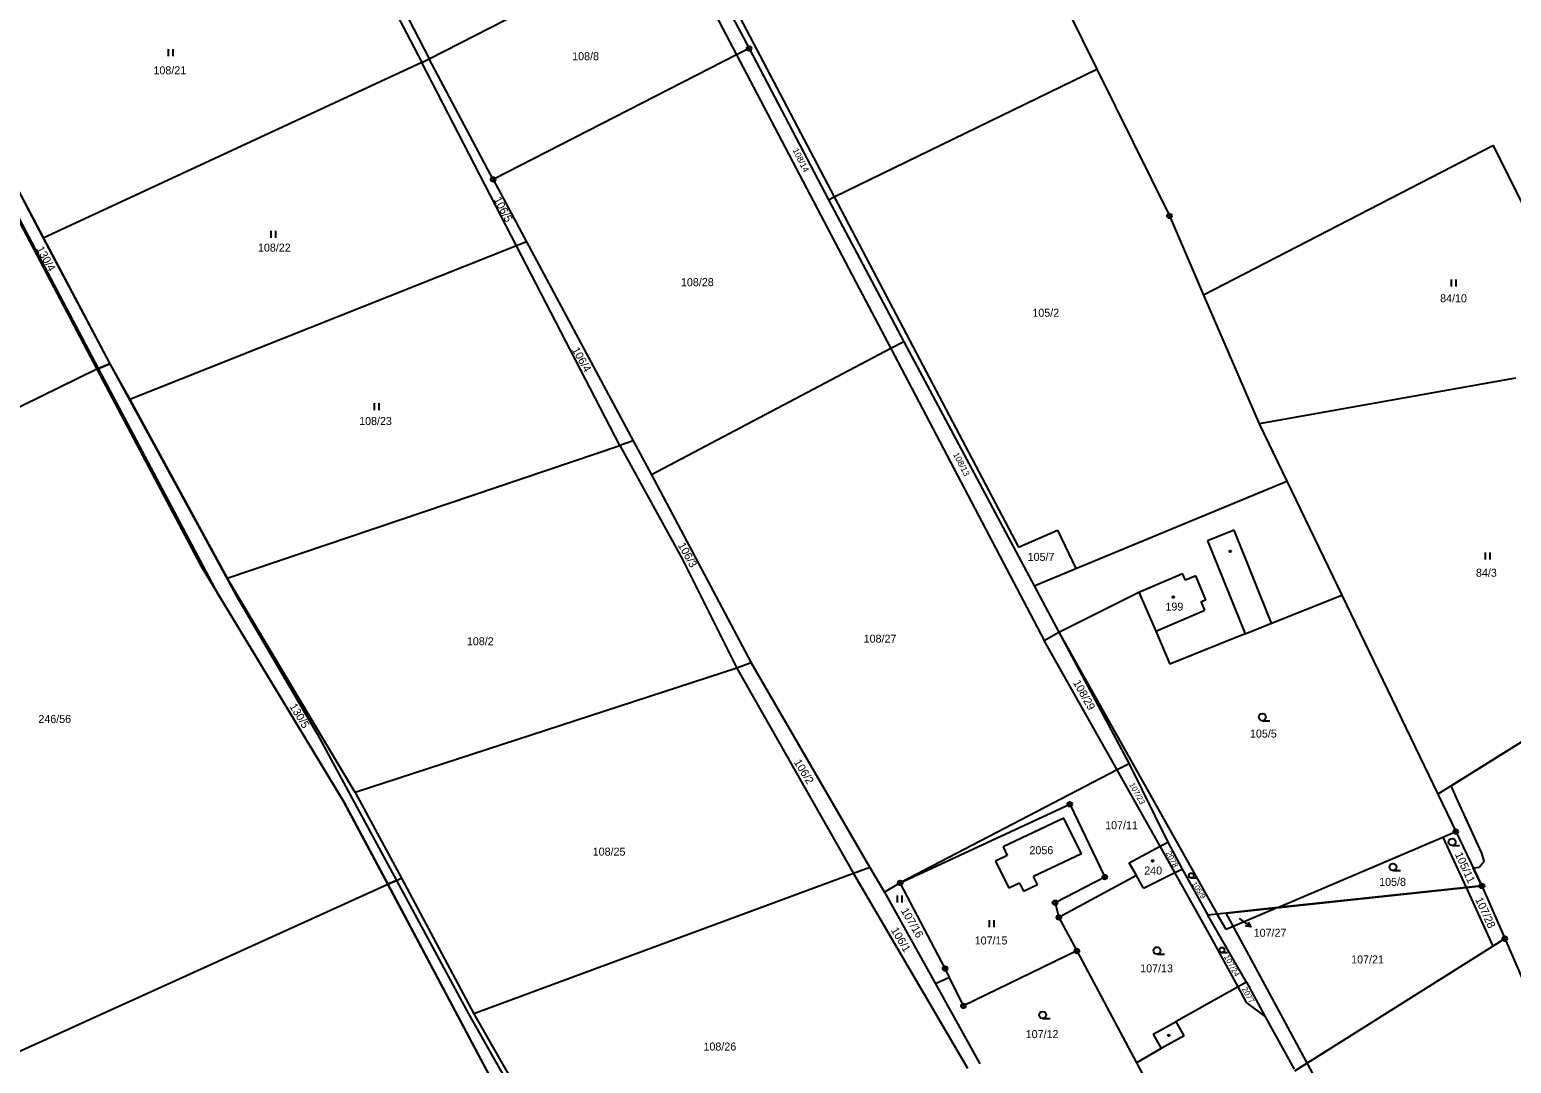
# Model space of a CAD drawing. Extents: x -445050 to -440454, y -1134563 to -1129741.
# Drawn here: x -441582.9 to -441268.2, y -1130747.9 to -1130528.3 of the extents above; entities that cross this region are included whole.
import ezdxf

# ---------------------------------------------------------------- set-up
doc = ezdxf.new("R2010")
doc.units = 0
for name, color, linetype in [('Vrstva 1', 7, 'Continuous'), ('Vrstva 16', 7, 'Continuous'), ('Vrstva 18', 7, 'Continuous'), ('Vrstva 19', 7, 'Continuous'), ('Vrstva 24', 7, 'Continuous'), ('Vrstva 25', 7, 'Continuous'), ('Vrstva 3', 7, 'Continuous'), ('Vrstva 30', 7, 'Continuous'), ('Vrstva 37', 7, 'Continuous'), ('Vrstva 4', 7, 'Continuous'), ('Vrstva 52', 7, 'Continuous'), ('Vrstva 6', 7, 'Continuous')]:
    doc.layers.add(name, color=color, linetype=linetype)

msp = doc.modelspace()

# ---------------------------------------------------------------- linework, layer by layer
at = {"layer": 'Vrstva 1'}
for p, q in [((-441317.85, -1130714.77), (-441282.75, -1130699.8)), ((-441282.75, -1130699.8), (-441280.02, -1130698.64)), ((-441282.75, -1130699.8), (-441277.84, -1130710.53)), ((-441506.89, -1130709.83), (-441482.81, -1130755.05)), ((-441277.84, -1130710.53), (-441317.85, -1130714.77)), ((-441274.46, -1130710.17), (-441277.84, -1130710.53)), ((-441277.84, -1130710.53), (-441272.14, -1130722.97)), ((-441317.85, -1130714.77), (-441328.82, -1130719.46)), ((-441328.82, -1130719.46), (-441330.69, -1130716.14)), ((-441272.14, -1130722.97), (-441269.61, -1130721.37)), ((-441314.18, -1130749.45), (-441272.14, -1130722.97))]:
    msp.add_line(p, q, dxfattribs=at)
for points in [[(-441449.32, -1130492.93), (-441412.05, -1130563.86)], [(-441443.73, -1130506.69), (-441430.12, -1130532.3)], [(-441498.07, -1130534.51), (-441446.28, -1130507.99)], [(-441446.28, -1130507.99), (-441432.8, -1130533.68)], [(-441430.12, -1130532.3), (-441432.8, -1130533.68)], [(-441499.67, -1130535.3), (-441498.07, -1130534.51)], [(-441479.51, -1130574.25), (-441499.67, -1130535.3)], [(-441484.5, -1130560.14), (-441498.07, -1130534.51)], [(-441432.8, -1130533.68), (-441484.5, -1130560.14)], [(-441432.8, -1130533.68), (-441430.7, -1130537.68)], [(-441430.7, -1130537.68), (-441407.44, -1130581.94)], [(-441412.05, -1130563.86), (-441356.24, -1130536.74)], [(-441356.24, -1130536.74), (-441340.86, -1130567.89)], [(-441590.99, -1130551.94), (-441580.03, -1130572.61)], [(-441593.56, -1130553.22), (-441568.65, -1130600.42)], [(-441413.27, -1130564.45), (-441412.05, -1130563.86)], [(-441413.27, -1130564.45), (-441402.9, -1130583.91)], [(-441412.05, -1130563.86), (-441403.76, -1130579.61)], [(-441340.86, -1130567.89), (-441333.6, -1130584.73)], [(-441580.03, -1130572.61), (-441565.89, -1130599.27)], [(-441457.57, -1130616.63), (-441479.51, -1130574.25)], [(-441403.76, -1130579.61), (-441372.91, -1130638.25)], [(-441407.44, -1130581.94), (-441400.02, -1130596.06)], [(-441402.9, -1130583.91), (-441397.23, -1130594.59)], [(-441333.6, -1130584.73), (-441321.8, -1130612.07)], [(-441397.23, -1130594.59), (-441369.56, -1130646.47)], [(-441400.02, -1130596.06), (-441376.92, -1130639.99), (-441367.43, -1130658.05)], [(-441568.65, -1130600.42), (-441546.7, -1130641.88)], [(-441565.89, -1130599.27), (-441561.67, -1130606.85)], [(-441267.33, -1130602.33), (-441321.8, -1130612.07)], [(-441561.67, -1130606.85), (-441540.99, -1130644.81)], [(-441321.8, -1130612.07), (-441315.94, -1130624.2)], [(-441540.99, -1130644.81), (-441457.57, -1130616.63)], [(-441360.7, -1130642.77), (-441315.94, -1130624.2)], [(-441315.94, -1130624.2), (-441304.26, -1130648.41)], [(-441372.91, -1130638.25), (-441364.62, -1130634.61)], [(-441364.62, -1130634.61), (-441360.7, -1130642.77)], [(-441546.7, -1130641.88), (-441516.23, -1130692.32)], [(-441369.56, -1130646.47), (-441360.7, -1130642.77)], [(-441513.83, -1130690.33), (-441540.99, -1130644.81)], [(-441369.56, -1130646.47), (-441364.37, -1130656.25)], [(-441364.37, -1130656.25), (-441347.36, -1130647.76)], [(-441347.36, -1130647.76), (-441343.77, -1130656.09)], [(-441319.18, -1130654.38), (-441304.26, -1130648.41)], [(-441304.26, -1130648.41), (-441283.81, -1130690.66)], [(-441324.74, -1130656.63), (-441319.18, -1130654.38)], [(-441367.43, -1130658.05), (-441364.37, -1130656.25)], [(-441351.96, -1130685.55), (-441367.43, -1130658.05)], [(-441364.37, -1130656.25), (-441330.69, -1130716.14)], [(-441364.37, -1130656.25), (-441349.42, -1130684.23)], [(-441343.77, -1130656.09), (-441340.74, -1130663.11)], [(-441324.74, -1130656.63), (-441340.74, -1130663.11)], [(-441229.94, -1130657.08), (-441283.81, -1130690.66)], [(-441351.96, -1130685.55), (-441398.03, -1130709.53)], [(-441349.42, -1130684.23), (-441351.96, -1130685.55)], [(-441342.84, -1130701.74), (-441351.96, -1130685.55)], [(-441349.42, -1130684.23), (-441341.19, -1130700.86)], [(-441513.83, -1130690.33), (-441503.95, -1130708.49)], [(-441516.23, -1130692.32), (-441506.89, -1130709.83)], [(-441398.03, -1130709.53), (-441362.03, -1130692.82)], [(-441362.03, -1130692.82), (-441354.59, -1130708.3)], [(-441283.81, -1130690.66), (-441280.02, -1130698.64)], [(-441363.24, -1130695.75), (-441376.17, -1130701.89)], [(-441359.49, -1130703.38), (-441363.24, -1130695.75)], [(-441280.02, -1130698.64), (-441274.46, -1130710.17)], [(-441376.17, -1130701.89), (-441375.28, -1130703.68)], [(-441349.42, -1130705.24), (-441342.84, -1130701.74)], [(-441342.84, -1130701.74), (-441341.19, -1130700.86)], [(-441339.69, -1130707.35), (-441342.84, -1130701.74)], [(-441341.19, -1130700.86), (-441338.17, -1130706.59)], [(-441375.28, -1130703.68), (-441377.8, -1130704.92)], [(-441377.8, -1130704.92), (-441374.97, -1130710.66)], [(-441359.49, -1130703.38), (-441369.72, -1130708.19)], [(-441347.87, -1130707.99), (-441349.42, -1130705.24)], [(-441503.95, -1130708.49), (-441488.56, -1130737.34)], [(-441368.88, -1130709.9), (-441369.72, -1130708.19)], [(-441354.59, -1130708.3), (-441365.15, -1130713.74)], [(-441347.87, -1130707.99), (-441364.31, -1130716.86)], [(-441346.35, -1130710.67), (-441347.87, -1130707.99)], [(-441346.35, -1130710.67), (-441339.69, -1130707.35)], [(-441339.69, -1130707.35), (-441338.17, -1130706.59)], [(-441326.26, -1130731.6), (-441332.09, -1130720.85), (-441339.69, -1130707.35)], [(-441338.17, -1130706.59), (-441332.7, -1130716.35)], [(-441398.03, -1130709.53), (-441401.36, -1130711.51)], [(-441401.36, -1130711.51), (-441390.56, -1130730.95)], [(-441388.49, -1130727.72), (-441398.03, -1130709.53)], [(-441372.71, -1130709.6), (-441374.97, -1130710.66)], [(-441372.71, -1130709.6), (-441371.87, -1130711.31)], [(-441371.87, -1130711.31), (-441368.88, -1130709.9)], [(-441274.46, -1130710.17), (-441269.61, -1130721.37)], [(-441365.15, -1130713.74), (-441364.31, -1130716.86)], [(-441317.85, -1130714.77), (-441330.69, -1130716.14)], [(-441364.31, -1130716.86), (-441360.51, -1130723.99)], [(-441330.69, -1130716.14), (-441332.7, -1130716.35)], [(-441324.5, -1130730.62), (-441332.7, -1130716.35)], [(-441269.61, -1130721.37), (-441236.18, -1130798.51)], [(-441360.51, -1130723.99), (-441384.6, -1130735.66)], [(-441360.51, -1130723.99), (-441347.85, -1130747.72)], [(-441387.57, -1130729.6), (-441388.49, -1130727.72)], [(-441387.57, -1130729.6), (-441390.56, -1130730.95)], [(-441390.56, -1130730.95), (-441381.1, -1130747.99)], [(-441384.6, -1130735.66), (-441387.57, -1130729.6)], [(-441324.5, -1130730.62), (-441326.26, -1130731.6)], [(-441324.5, -1130730.62), (-441320.56, -1130737.81)], [(-441326.26, -1130731.6), (-441339.42, -1130738.95)], [(-441320.56, -1130737.81), (-441324.46, -1130734.91), (-441326.26, -1130731.6)], [(-441488.56, -1130737.34), (-441466.79, -1130775.5)], [(-441344.29, -1130741.67), (-441339.42, -1130738.95)], [(-441320.56, -1130737.81), (-441314.38, -1130749.09)], [(-441344.29, -1130741.67), (-441342.59, -1130744.72)], [(-441342.59, -1130744.72), (-441347.85, -1130747.72)], [(-441347.85, -1130747.72), (-441343.82, -1130755.29)]]:
    msp.add_lwpolyline(points, dxfattribs=at)
at = {"layer": 'Vrstva 16'}
msp.add_line((-441326.01, -1130717.12), (-441323.56, -1130718.84), dxfattribs=at)
msp.add_lwpolyline([(-441324.09, -1130717.86), (-441323.56, -1130718.84), (-441324.66, -1130718.68)], dxfattribs=at)
at = {"layer": 'Vrstva 24'}
for centre, radius in [((-441430.12, -1130532.3), 0.5), ((-441430.12, -1130532.3), 0.1), ((-441484.5, -1130560.14), 0.5), ((-441484.5, -1130560.14), 0.1), ((-441340.86, -1130567.89), 0.5), ((-441340.86, -1130567.89), 0.1), ((-441362.03, -1130692.82), 0.5), ((-441362.03, -1130692.82), 0.1), ((-441280.02, -1130698.64), 0.5), ((-441280.02, -1130698.64), 0.1), ((-441398.03, -1130709.53), 0.5), ((-441354.59, -1130708.3), 0.5), ((-441354.59, -1130708.3), 0.1), ((-441398.03, -1130709.53), 0.1), ((-441274.46, -1130710.17), 0.5), ((-441274.46, -1130710.17), 0.1), ((-441365.15, -1130713.74), 0.5), ((-441365.15, -1130713.74), 0.1), ((-441364.31, -1130716.86), 0.5), ((-441364.31, -1130716.86), 0.1), ((-441269.61, -1130721.37), 0.5), ((-441269.61, -1130721.37), 0.1), ((-441360.51, -1130723.99), 0.5), ((-441360.51, -1130723.99), 0.1), ((-441388.49, -1130727.72), 0.5), ((-441388.49, -1130727.72), 0.1), ((-441384.6, -1130735.66), 0.5), ((-441384.6, -1130735.66), 0.1)]:
    msp.add_circle(centre, radius, dxfattribs=at)
at = {"layer": 'Vrstva 25'}
for p, q in [((-441553.47, -1130533.98), (-441553.47, -1130532.48)), ((-441552.47, -1130533.98), (-441552.47, -1130532.48)), ((-441531.63, -1130572.53), (-441531.63, -1130571.03)), ((-441530.63, -1130572.53), (-441530.63, -1130571.03)), ((-441280.93, -1130582.9), (-441280.93, -1130581.4)), ((-441279.93, -1130582.9), (-441279.93, -1130581.4)), ((-441509.71, -1130609.14), (-441509.71, -1130607.64)), ((-441508.71, -1130609.14), (-441508.71, -1130607.64)), ((-441273.73, -1130640.84), (-441273.73, -1130639.34)), ((-441272.73, -1130640.84), (-441272.73, -1130639.34)), ((-441321.11, -1130675.08), (-441319.51, -1130675.08)), ((-441280.81, -1130701.61), (-441279.21, -1130701.61)), ((-441336.2, -1130708.46), (-441335.13, -1130708.46)), ((-441293.37, -1130706.89), (-441291.77, -1130706.89)), ((-441398.63, -1130713.7), (-441398.63, -1130712.2)), ((-441397.63, -1130713.7), (-441397.63, -1130712.2)), ((-441379.09, -1130718.93), (-441379.09, -1130717.43)), ((-441378.09, -1130718.93), (-441378.09, -1130717.43)), ((-441343.48, -1130724.65), (-441341.88, -1130724.65)), ((-441329.69, -1130724.32), (-441328.54, -1130724.32)), ((-441367.77, -1130738.33), (-441366.17, -1130738.33))]:
    msp.add_line(p, q, dxfattribs=at)
for centre, radius in [((-441327.93, -1130639.1), 0.175), ((-441340.03, -1130648.83), 0.175), ((-441321.11, -1130674.33), 0.75), ((-441280.81, -1130700.86), 0.75), ((-441344.42, -1130704.85), 0.175), ((-441293.37, -1130706.14), 0.75), ((-441336.2, -1130707.96), 0.503), ((-441343.48, -1130723.9), 0.75), ((-441329.69, -1130723.78), 0.54), ((-441367.77, -1130737.58), 0.75), ((-441340.98, -1130741.92), 0.175)]:
    msp.add_circle(centre, radius, dxfattribs=at)
at = {"layer": 'Vrstva 3'}
for points in [[(-441347.36, -1130647.76), (-441338.05, -1130643.85)], [(-441337.46, -1130645.26), (-441338.05, -1130643.85)], [(-441335.24, -1130644.35), (-441337.46, -1130645.26)], [(-441333.14, -1130649.38), (-441335.24, -1130644.35)], [(-441347.36, -1130647.76), (-441343.77, -1130656.09)], [(-441334.1, -1130649.78), (-441333.14, -1130649.38)], [(-441343.77, -1130656.09), (-441333.34, -1130651.61)], [(-441333.34, -1130651.61), (-441334.1, -1130649.78)], [(-441349.42, -1130705.24), (-441342.84, -1130701.74)], [(-441339.69, -1130707.35), (-441342.84, -1130701.74)], [(-441347.87, -1130707.99), (-441349.42, -1130705.24)], [(-441346.35, -1130710.67), (-441347.87, -1130707.99)], [(-441346.35, -1130710.67), (-441339.69, -1130707.35)]]:
    msp.add_lwpolyline(points, dxfattribs=at)
at = {"layer": 'Vrstva 30'}
for points in [[(-441593.32, -1130553.1), (-441590.99, -1130551.94), (-441565.89, -1130599.27), (-441568.3, -1130600.28), (-441593.32, -1130553.1)], [(-441539.11, -1130648.35), (-441521.85, -1130677.86), (-441505.05, -1130708.99), (-441506.89, -1130709.83), (-441516.23, -1130692.32), (-441542.89, -1130648.19), (-441568.3, -1130600.28), (-441565.89, -1130599.27), (-441539.11, -1130648.35)], [(-441505.05, -1130708.99), (-441489.75, -1130737.33), (-441462.85, -1130784.83), (-441459.02, -1130791.41), (-441453.66, -1130800.62), (-441452.16, -1130803.2), (-441393.17, -1130899.54), (-441389.84, -1130905.2), (-441392.49, -1130907.07), (-441395.95, -1130901.2), (-441454.94, -1130804.86), (-441456.52, -1130801.82), (-441461.31, -1130792.6), (-441480.52, -1130759.35), (-441506.89, -1130709.83), (-441505.05, -1130708.99)]]:
    msp.add_lwpolyline(points, dxfattribs=at)
at = {"layer": 'Vrstva 37'}
for centre in [(-441340.03, -1130648.83), (-441344.42, -1130704.85)]:
    msp.add_circle(centre, 0.175, dxfattribs=at)
at = {"layer": 'Vrstva 4'}
for points in [[(-441327.13, -1130634.61), (-441332.78, -1130636.87)], [(-441332.78, -1130636.87), (-441324.74, -1130656.63)], [(-441319.18, -1130654.38), (-441327.13, -1130634.61)], [(-441347.36, -1130647.76), (-441338.05, -1130643.85)], [(-441337.46, -1130645.26), (-441338.05, -1130643.85)], [(-441335.24, -1130644.35), (-441337.46, -1130645.26)], [(-441333.14, -1130649.38), (-441335.24, -1130644.35)], [(-441334.1, -1130649.78), (-441333.14, -1130649.38)], [(-441343.77, -1130656.09), (-441333.34, -1130651.61)], [(-441333.34, -1130651.61), (-441334.1, -1130649.78)], [(-441337.72, -1130742), (-441339.42, -1130738.95)], [(-441337.72, -1130742), (-441342.59, -1130744.72)]]:
    msp.add_lwpolyline(points, dxfattribs=at)
at = {"layer": 'Vrstva 52'}
msp.add_lwpolyline([(-441286.04, -1130800.83), (-441309.13, -1130758.68), (-441306.98, -1130756.33), (-441324.42, -1130724.02), (-441328.78, -1130715.93), (-441274.46, -1130710.17), (-441276.3, -1130706.33), (-441275.09, -1130706.16), (-441274.03, -1130704.89), (-441274.46, -1130703.18), (-441279.56, -1130692.13), (-441281.04, -1130688.93), (-441229.94, -1130657.08), (-441230.31, -1130656.54), (-441228.22, -1130655.29), (-441250, -1130622.89), (-441264.26, -1130600.91), (-441207.65, -1130574.64), (-441204.57, -1130581.55), (-441191.79, -1130613.59)], dxfattribs=at)
at = {"layer": 'Vrstva 6'}
for points in [[(-441519.11, -1130497.96), (-441499.67, -1130535.3)], [(-441515.45, -1130500.91), (-441498.07, -1130534.51)], [(-441368.67, -1130511.58), (-441356.24, -1130536.74)], [(-441430.12, -1130532.3), (-441413.27, -1130564.45)], [(-441499.67, -1130535.3), (-441580.03, -1130572.61)], [(-441272.03, -1130552.96), (-441333.6, -1130584.73)], [(-441263.03, -1130570.98), (-441272.03, -1130552.96)], [(-441484.5, -1130560.14), (-441477.38, -1130573.41)], [(-441477.38, -1130573.41), (-441479.51, -1130574.25)], [(-441477.38, -1130573.41), (-441454.72, -1130615.65)], [(-441479.51, -1130574.25), (-441561.67, -1130606.85)], [(-441397.23, -1130594.59), (-441400.02, -1130596.06)], [(-441400.02, -1130596.06), (-441450.87, -1130622.84)], [(-441568.65, -1130600.42), (-441648.05, -1130639.38)], [(-441565.89, -1130599.27), (-441568.65, -1130600.42)], [(-441454.72, -1130615.65), (-441457.57, -1130616.63)], [(-441457.57, -1130616.63), (-441444.36, -1130640.74)], [(-441454.72, -1130615.65), (-441450.87, -1130622.84)], [(-441450.87, -1130622.84), (-441429.67, -1130662.81)], [(-441444.36, -1130640.74), (-441432.74, -1130663.92)], [(-441432.74, -1130663.92), (-441513.83, -1130690.33)], [(-441429.67, -1130662.81), (-441432.74, -1130663.92)], [(-441432.74, -1130663.92), (-441407.97, -1130707.56)], [(-441429.67, -1130662.81), (-441404.47, -1130706.28)], [(-441506.89, -1130709.83), (-441503.95, -1130708.49)], [(-441407.97, -1130707.56), (-441488.56, -1130737.34)], [(-441404.47, -1130706.28), (-441407.97, -1130707.56)], [(-441407.97, -1130707.56), (-441383.77, -1130748.85)], [(-441404.47, -1130706.28), (-441401.36, -1130711.51)], [(-441586.29, -1130745.84), (-441506.89, -1130709.83)]]:
    msp.add_lwpolyline(points, dxfattribs=at)

# ---------------------------------------------------------------- texts
at = {"layer": 'Vrstva 16'}
msp.add_text('107/27', height=1.7, dxfattribs=at).set_placement((-441322.95, -1130720.97))
at = {"layer": 'Vrstva 18'}
for s, height, p in [('108/8', 1.7, (-441467.7, -1130534.81)), ('108/21', 1.7, (-441556.64, -1130537.81)), ('108/22', 1.7, (-441534.44, -1130575.46)), ('108/28', 1.7, (-441444.6, -1130582.8)), ('84/10', 1.7, (-441283.35, -1130586.22)), ('105/2', 1.7, (-441369.96, -1130589.3)), ('108/23', 1.7, (-441512.95, -1130612.28)), ('105/7', 1.7, (-441370.96, -1130641.14)), ('84/3', 1.7, (-441275.74, -1130644.51)), ('108/2', 1.7, (-441490.07, -1130659.06)), ('108/27', 1.7, (-441405.79, -1130658.51)), ('246/56', 1.7, (-441581.08, -1130675.56)), ('105/5', 1.7, (-441323.74, -1130678.67)), ('107/11', 1.7, (-441354.5, -1130698.13)), ('108/25', 1.7, (-441463.34, -1130703.74)), ('2056', 1.7, (-441370.58, -1130703.43)), ('105/8', 1.7, (-441296.3, -1130710.16)), ('107/27', 0.1, (-441326.01, -1130717.12)), ('107/15', 1.7, (-441382.21, -1130722.61)), ('107/21', 1.7, (-441302.25, -1130726.63)), ('107/13', 1.7, (-441347.06, -1130728.52)), ('107/12', 1.7, (-441371.37, -1130742.49)), ('108/26', 1.7, (-441439.81, -1130745.13))]:
    msp.add_text(s, height=height, dxfattribs=at).set_placement(p)
for s, height, rotation, p in [('108/14', 1.32, 296.5542, (-441420.92, -1130553.91)), ('106/5', 1.7, 297.8973, (-441484.43, -1130564.37)), ('130/4', 1.7, 299.0295, (-441581.57, -1130574.87)), ('106/4', 1.7, 299.4075, (-441467.81, -1130596.3)), ('108/13', 1.32, 297.635, (-441386.85, -1130618.53)), ('106/3', 1.7, 299.0412, (-441445.3, -1130637.78)), ('108/29', 1.7, 299.4603, (-441361.39, -1130666.99)), ('130/5', 1.7, 301.7043, (-441527.82, -1130672.05)), ('106/2', 1.7, 301.7826, (-441420.69, -1130683.91)), ('107/23', 1.22, 298.5952, (-441349.4, -1130688.65)), ('2078', 1.22, 296.7328, (-441341.63, -1130703.18)), ('105/11', 1.7, 294.5886, (-441280.26, -1130703.45)), ('105/9', 1.14, 302.888, (-441336.15, -1130709.73)), ('107/16', 1.7, 300.141, (-441397.95, -1130715.41)), ('107/28', 1.7, 294.6173, (-441275.95, -1130713.03)), ('106/1', 1.7, 300.933, (-441400.06, -1130719.56)), ('107/24', 1.22, 299.0821, (-441329.32, -1130725.21)), ('2077', 1.22, 298.4989, (-441325.51, -1130732.05))]:
    msp.add_text(s, height=height, rotation=rotation, dxfattribs=at).set_placement(p)
at = {"layer": 'Vrstva 19'}
for s, p in [('199', (-441341.69, -1130651.7)), ('240', (-441346.2, -1130707.75))]:
    msp.add_text(s, height=1.7, dxfattribs=at).set_placement(p)

doc.saveas('drawing.dxf')
